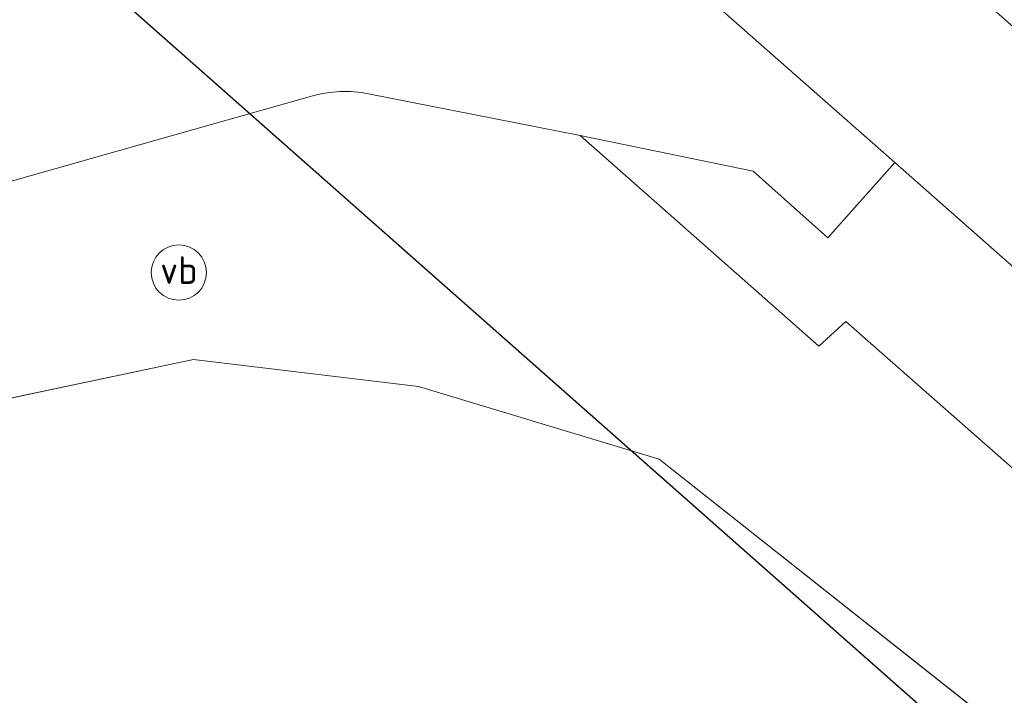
# Model space of a CAD drawing. Header units: millimetres. Extents: x 162876 to 168130, y 402614 to 405602.
# Tile 885 of 1056: x 165490 to 165498, y 403948 to 403954. Entities that reach past the tile are written whole.
import ezdxf
from ezdxf import colors
from ezdxf.entities.mleader import LeaderData, LeaderLine
from ezdxf.enums import TextEntityAlignment as Align
from ezdxf.math import Vec2, Vec3

# ---------------------------------------------------------------- set-up
doc = ezdxf.new("R2010")
doc.units = ezdxf.units.MM
for name, color, linetype, lineweight in [('X-CA190022.004-UO-BGT_Ondergrond$0$GE_201_SHDHek_Lijn_GEM', 253, 'X-CA190022.004-UO-BGT_Ondergrond$0$Hekwerk', 9), ('X-CA190022.004-UO-BGT_Ondergrond$0$GE_314_WGDRijbaanLokaleweg_Vlak_GEM', 253, 'Continuous', 9), ('X-CA190022.004-UO-BGT_Ondergrond$0$GE_316_WGDFietspad_Vlak_GEM', 253, 'Continuous', 9), ('X-CA190022.004-UO-BGT_Ondergrond$0$GE_317_WGDVoetpad_Vlak_GEM', 253, 'Continuous', 9), ('X-CA190022.004-UO-BGT_Ondergrond$0$GE_367_OWGBerm_groenvoorziening_grasenk_GEM', 253, 'Continuous', 9), ('X-CA190022.004-UO-BGT_Ondergrond$0$GE_476_BTDGraslandagrarisch_Vlak_GEM', 253, 'Continuous', 9), ('X-CA190022.004-UO-BGT_Ondergrond$0$GE_814_BRDVerkeersbord_Punt_GEM', 7, 'Continuous', 25), ('X-CA190022.004-UO-KAD_Percelen$0$B-WE-KG-GRENS_PERCEEL-GV', 150, 'Continuous', 9), ('X-CA190022.004-UO-OPB_Opbreek_v0.1$0$X-XX-AL-T25- LEADER ASFALT', 7, 'Continuous', 25)]:
    doc.layers.add(name, color=color, linetype=linetype, lineweight=lineweight)
doc.styles.add('X-CA190022.004-UO-BGT_Ondergrond$0$NLCS-ISO', font='NLCS-ISO.ttf')
doc.styles.add('X-CA190022.004-UO-OPB_Opbreek_v0.1$0$NLCS-ISO-M200-T25', font='NLCS-ISO.ttf', dxfattribs={"height": 0.5})
doc.linetypes.add('X-CA190022.004-UO-BGT_Ondergrond$0$Hekwerk', pattern='A,5,-1.5,[2,dgnlstyle-Veghel.shx,S=0.007937,R=0,X=0,Y=0],-1.5', length=8)

# ---------------------------------------------------------------- blocks, each defined once
blk = doc.blocks.new('X-CA190022.004-UO-BGT_Ondergrond$0$SIE-WEG_PAAL_VERKEERSBORD-SO')
at = {"linetype": 'ByBlock', "lineweight": 18}
blk.add_circle((0, 0), 1.5, dxfattribs=at)
at = {"linetype": 'ByBlock', "lineweight": 18, "style": 'X-CA190022.004-UO-BGT_Ondergrond$0$NLCS-ISO'}
blk.add_text('vb', height=1.5, dxfattribs=at).set_placement((0, 0.132), align=Align.MIDDLE_CENTER)
blk = doc.blocks.new('X-CA190022.004-UO-BGT_Ondergrond$0$IMGEOVerkeersbord')
at = {"xscale": 5, "yscale": 5, "zscale": 5}
blk.add_blockref('X-CA190022.004-UO-BGT_Ondergrond$0$SIE-WEG_PAAL_VERKEERSBORD-SO', (0, 0), dxfattribs=at)

msp = doc.modelspace()

# ---------------------------------------------------------------- linework, layer by layer
at = {"layer": 'X-CA190022.004-UO-BGT_Ondergrond$0$GE_201_SHDHek_Lijn_GEM'}
for p, q in [((165491.549, 403951.006), (165489.683, 403950.612)), ((165493.382, 403950.786), (165491.549, 403951.006)), ((165495.343, 403950.194), (165493.382, 403950.786))]:
    msp.add_line(p, q, dxfattribs=at)
at = {"layer": 'X-CA190022.004-UO-BGT_Ondergrond$0$GE_314_WGDRijbaanLokaleweg_Vlak_GEM', "flags": 128}
msp.add_lwpolyline([(165492.512, 403953.152), (165491.13, 403952.76), (165485.258, 403951.096), (165483.849, 403956.164)], dxfattribs=at)
at = {"layer": 'X-CA190022.004-UO-BGT_Ondergrond$0$GE_314_WGDRijbaanLokaleweg_Vlak_GEM'}
msp.add_arc((165492.7832, 403952.1944), 0.9953, 78.88834, 105.81149, dxfattribs=at)
at = {"layer": 'X-CA190022.004-UO-BGT_Ondergrond$0$GE_367_OWGBerm_groenvoorziening_grasenk_GEM', "flags": 128}
msp.add_lwpolyline([(165448.552, 403940.696), (165483.875, 403950.704), (165485.258, 403951.096), (165491.13, 403952.76), (165492.512, 403953.152)], dxfattribs=at)
at = {"layer": 'X-CA190022.004-UO-BGT_Ondergrond$0$GE_367_OWGBerm_groenvoorziening_grasenk_GEM', "extrusion": (0, 0, -1)}
msp.add_arc((-165492.7832, 403952.1944), 0.9953, 74.18851, 101.11166, dxfattribs=at)

# ---------------------------------------------------------------- block references
at = {"layer": 'X-CA190022.004-UO-BGT_Ondergrond$0$GE_814_BRDVerkeersbord_Punt_GEM', "xscale": 0.03, "yscale": 0.03, "zscale": 0.02}
msp.add_blockref('X-CA190022.004-UO-BGT_Ondergrond$0$IMGEOVerkeersbord', (165491.431, 403951.715), dxfattribs=at)

# ---------------------------------------------------------------- leaders
at = {"layer": 'X-CA190022.004-UO-OPB_Opbreek_v0.1$0$X-XX-AL-T25- LEADER ASFALT'}
ml = msp.add_multileader_mtext('Standard', dxfattribs=at)
ml.set_content('\\A1;Wegvak 2.16; Fietspad Geerbosch\\PTotaal teervrij:\\PFrezen asfalt 25mm:  273.0m{\\H0.7x;\\S2^ ;\\H1.42857x; }', color=256, style='X-CA190022.004-UO-OPB_Opbreek_v0.1$0$NLCS-ISO-M200-T25')
ml.set_leader_properties(color=256, linetype='ByLayer', lineweight=-1)
ml.build(insert=Vec2(0, 0))
ml.multileader.update_dxf_attribs({"text_left_attachment_type": 5, "text_right_attachment_type": 5, "dogleg_length": 0.5, "arrow_head_size": 0.5})
ctx = ml.context
ctx.base_point, ctx.char_height, ctx.arrow_head_size, ctx.landing_gap_size, ctx.plane_origin, ctx.plane_x_axis, ctx.plane_y_axis = Vec3(165519.4827, 403953.6704), 0.5, 0.5, 0.18, Vec3(165445.8271, 403966.774), Vec3(0.692899, 0.721035), Vec3(-0.721035, 0.692899)
ctx.left_attachment, ctx.right_attachment = 5, 5
notes = []
notes.append((ctx, [(0, (1, 1, 0), (165519.1363, 403953.3099), (0.692899, 0.721035), 0.5, [(1, [(165496.5463, 403920.1721), (165523.5587, 403949.4352)], 0, [])])]))
ctx.mtext.insert, ctx.mtext.text_direction, ctx.mtext.rotation, ctx.mtext.width, ctx.mtext.flow_direction = Vec3(165517.9731, 403955.3708), Vec3(0.692899, 0.721035), 0.805295, 10.216208, 5
ctx.mtext.has_bg_fill, ctx.mtext.bg_color, ctx.mtext.bg_scale_factor, ctx.mtext.bg_transparency, ctx.mtext.use_window_bg_color = 1, -1027028792, 1.5, 0, 1
for ctx, leaders in notes:
    for number, flags, end, landing, length, lines in leaders:
        leader = LeaderData()
        leader.index, (leader.has_last_leader_line, leader.has_dogleg_vector, leader.attachment_direction) = number, flags
        leader.last_leader_point, leader.dogleg_vector, leader.dogleg_length = Vec3(end), Vec3(landing), length
        for number, points, colour, breaks in lines:
            line = LeaderLine()
            line.index, line.vertices, line.color, line.breaks = number, Vec3.list(points), colors.encode_raw_color(colour), breaks
            leader.lines.append(line)
        ctx.leaders.append(leader)

# ---------------------------------------------------------------- next in the draw order: linework, layer by layer
at = {"layer": 'X-CA190022.004-UO-BGT_Ondergrond$0$GE_201_SHDHek_Lijn_GEM'}
msp.add_line((165498.003, 403948.09), (165495.343, 403950.194), dxfattribs=at)
at = {"layer": 'X-CA190022.004-UO-BGT_Ondergrond$0$GE_314_WGDRijbaanLokaleweg_Vlak_GEM', "flags": 128}
msp.add_lwpolyline([(165488.043, 403960.727), (165497.262, 403952.61), (165496.716, 403951.999), (165496.108, 403952.541), (165494.698, 403952.831), (165492.975, 403953.171)], dxfattribs=at)
at = {"layer": 'X-CA190022.004-UO-BGT_Ondergrond$0$GE_316_WGDFietspad_Vlak_GEM', "flags": 128}
msp.add_lwpolyline([(165471.36, 403977.447), (165508.974, 403944.22), (165508.008, 403943.126), (165497.262, 403952.61), (165488.043, 403960.727), (165485.951, 403962.569), (165476.921, 403970.557)], dxfattribs=at)
at = {"layer": 'X-CA190022.004-UO-BGT_Ondergrond$0$GE_317_WGDVoetpad_Vlak_GEM', "flags": 128}
for points in [[(165509.974, 403936.612), (165509.515, 403936.154), (165509.288, 403935.914), (165507.562, 403937.263), (165506.47, 403938.062), (165506.299, 403938.205), (165508.068, 403940.262), (165502.868, 403944.836), (165502.549, 403946.314), (165496.863, 403951.317), (165496.643, 403951.116), (165494.698, 403952.831), (165496.108, 403952.541), (165496.716, 403951.999), (165497.262, 403952.61)], [(165497.262, 403952.61), (165508.008, 403943.126), (165509.293, 403941.944)]]:
    msp.add_lwpolyline(points, dxfattribs=at)
at = {"layer": 'X-CA190022.004-UO-BGT_Ondergrond$0$GE_367_OWGBerm_groenvoorziening_grasenk_GEM', "flags": 128}
for points in [[(165492.975, 403953.171), (165494.698, 403952.831), (165496.643, 403951.116), (165496.863, 403951.317), (165502.549, 403946.314), (165502.868, 403944.836), (165508.068, 403940.262), (165506.299, 403938.205), (165506.47, 403938.062), (165505.96, 403937.449), (165507.044, 403936.592), (165507.562, 403937.263), (165509.288, 403935.914), (165480.148, 403905.125)], [(165503.293, 403936.224), (165501.649, 403938.443), (165501.693, 403939.269), (165501.76, 403939.335), (165504.789, 403942.27), (165504.206, 403942.881), (165501.969, 403942.681), (165501.41, 403943.249), (165496.305, 403938.312), (165497.763, 403936.831), (165497.568, 403936.696), (165495.044, 403939.523), (165500.547, 403945.616), (165500.229, 403945.879), (165498.003, 403948.09), (165495.343, 403950.194), (165493.382, 403950.786), (165491.549, 403951.006), (165489.683, 403950.612), (165476.688, 403947.364), (165448.956, 403939.557)]]:
    msp.add_lwpolyline(points, dxfattribs=at)
at = {"layer": 'X-CA190022.004-UO-BGT_Ondergrond$0$GE_476_BTDGraslandagrarisch_Vlak_GEM', "flags": 128}
msp.add_lwpolyline([(165409.739, 403909.722), (165454.087, 403922.754), (165448.956, 403939.557), (165476.688, 403947.364), (165489.683, 403950.612), (165491.549, 403951.006), (165493.382, 403950.786), (165495.343, 403950.194), (165498.003, 403948.09), (165500.229, 403945.879), (165500.547, 403945.616), (165495.044, 403939.523), (165497.568, 403936.696)], dxfattribs=at)
at = {"layer": 'X-CA190022.004-UO-KAD_Percelen$0$B-WE-KG-GRENS_PERCEEL-GV', "flags": 128}
msp.add_lwpolyline([(165465.94, 403977.9), (165485.47, 403959.11), (165489.71, 403955.04), (165500.126, 403945.838), (165504.3, 403942.15), (165507.8, 403939), (165513.006, 403935.006), (165525.447, 403925.461), (165529.8, 403922.245), (165546.98, 403918.48), (165534.04, 403930.46), (165523.606, 403940.115), (165516.49, 403946.7), (165508.07, 403954.49), (165478.67, 403980.52)], dxfattribs=at)
msp.add_lwpolyline([(165302.032, 403912.162), (165323.1, 403852.205), (165489.46, 403932.49), (165497.079, 403937.449), (165494.566, 403939.736), (165500.126, 403945.838), (165489.71, 403955.04), (165441.61, 403941.12), (165440.17, 403940.75), (165404.32, 403931.58), (165375.738, 403924.264), (165341.22, 403915.43), (165340.41, 403918.62), (165333.59, 403916.86), (165312.86, 403912.2)], close=True, dxfattribs=at)

doc.saveas('drawing.dxf')
